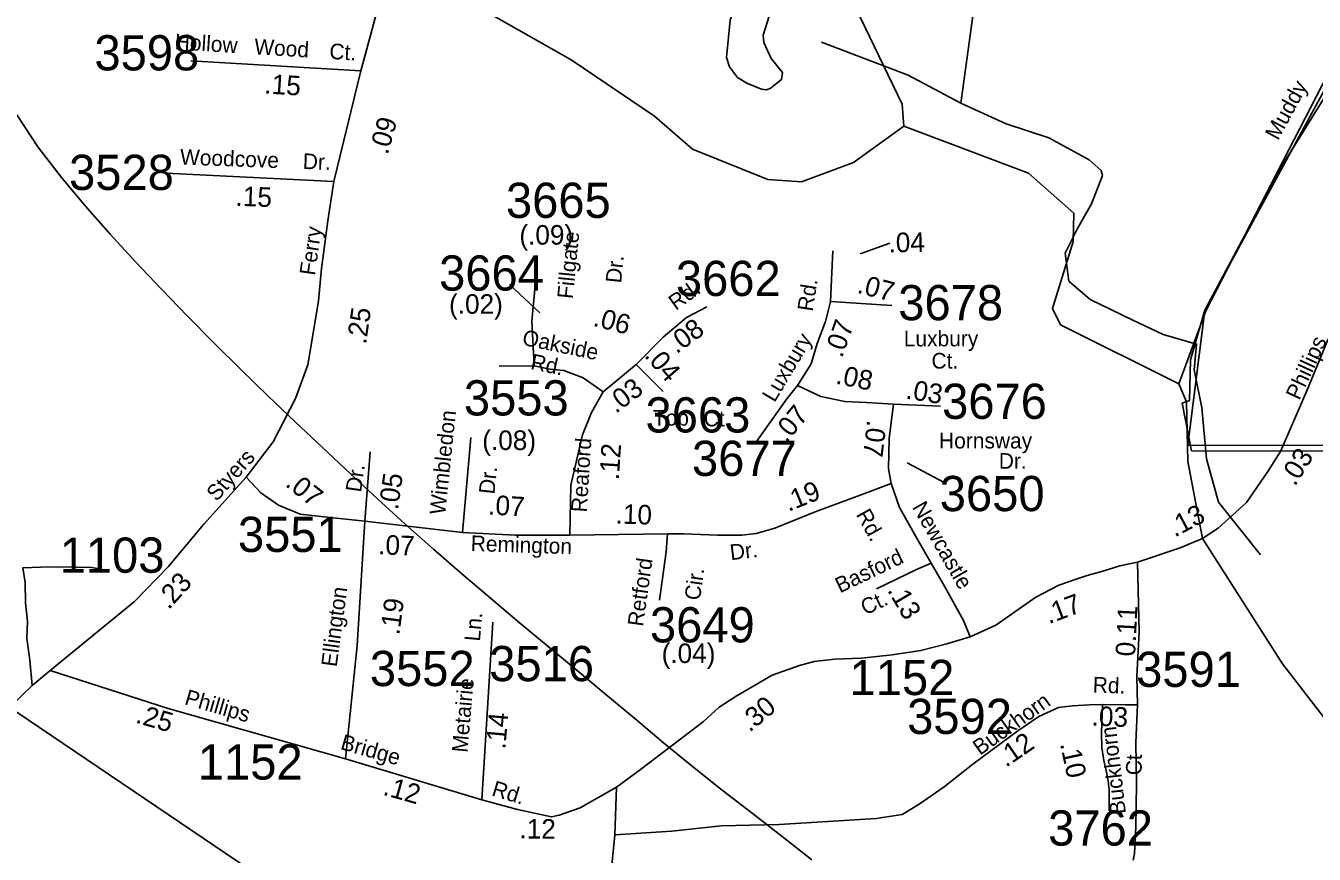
# Model space of a CAD drawing. Extents: x 1551653 to 1702041, y 811336 to 920032.
# Drawn here: x 1591173 to 1596572, y 851316 to 854788 of the extents above; entities that cross this region are included whole.
import ezdxf

# ---------------------------------------------------------------- set-up
doc = ezdxf.new("R2010")
doc.units = 0
for name, color, linetype in [('Old_Level_10', 7, 'Continuous'), ('Old_Level_11', 7, 'Continuous'), ('Old_Level_17', 7, 'Continuous'), ('Old_Level_21', 7, 'Continuous'), ('Old_Level_3', 7, 'Continuous'), ('Old_Level_31', 7, 'Continuous'), ('Old_Level_32', 7, 'Continuous'), ('Old_Level_35', 7, 'Continuous'), ('Old_Level_48', 7, 'Continuous'), ('Old_Level_49', 7, 'Continuous'), ('Old_Level_50', 7, 'Continuous'), ('Old_Level_59', 7, 'Continuous'), ('Old_Level_62', 7, 'Continuous'), ('Old_Level_8', 7, 'Continuous')]:
    doc.layers.add(name, color=color, linetype=linetype)

msp = doc.modelspace()

# ---------------------------------------------------------------- linework, layer by layer
at = {"layer": 'Old_Level_21'}
for p, q in [((1594793.346, 853877.894), (1594669.699, 853832.072)), ((1593199.668, 853703.767), (1593327.896, 853584.627)), ((1595022.323, 852874.37), (1594866.62, 852956.851))]:
    msp.add_line(p, q, dxfattribs=at)
at = {"layer": 'Old_Level_3'}
for points in [[(1591741.354, 853683.967), (1591633.458, 853798.489), (1591527.563, 853914.468), (1591423.913, 854032.032), (1591322.276, 854152.706), (1591224.234, 854280.547), (1591135.738, 854415.294)], [(1587614.954, 854291.591), (1593283.445, 850458.366), (1595357.487, 849055.829), (1595359.361, 849054.561)], [(1594466.519, 851292.713), (1594342.461, 851390.886), (1594217.233, 851488.011), (1594091.948, 851585.104), (1593967.722, 851683.182), (1593845.671, 851783.26), (1593725.295, 851884.838), (1593604.374, 851985.832), (1593483.121, 852086.477), (1593361.802, 852187.058), (1593240.68, 852287.856), (1593120.021, 852389.156), (1593000.089, 852491.242), (1592881.149, 852594.395), (1592763.464, 852698.9), (1592647.301, 852805.041), (1592532.163, 852912.462), (1592417.09, 853020.338), (1592302.311, 853128.781), (1592188.069, 853237.919), (1592074.609, 853347.88), (1591962.173, 853458.791), (1591851.007, 853570.777), (1591741.354, 853683.967)]]:
    msp.add_lwpolyline(points, dxfattribs=at)
at = {"layer": 'Old_Level_31'}
msp.add_line((1596103.542, 852639.57), (1596103.542, 852639.57), dxfattribs=at)
at = {"layer": 'Old_Level_32'}
for p, q in [((1592577.012, 854599.754), (1591865.054, 854641.67)), ((1592464.258, 854135.456), (1592577.012, 854599.754)), ((1592464.258, 854135.456), (1591762.101, 854170.278)), ((1594545.777, 853633.108), (1594555.176, 853844.759)), ((1594545.777, 853633.108), (1594801.891, 853616.646)), ((1593303.557, 853362.843), (1593156.343, 853361.386)), ((1593593.266, 853254.291), (1593730.89, 853369.376)), ((1593730.89, 853369.376), (1593844.58, 853255.588)), ((1594809.277, 853202.186), (1595006.022, 853194.038)), ((1593002.745, 852663.911), (1593038.412, 853063.288)), ((1592615.91, 853002.059), (1592593.359, 852711.874)), ((1592593.359, 852711.874), (1593002.745, 852663.911)), ((1593453.044, 852652.755), (1593862.161, 852658.82)), ((1593084.779, 851543.95), (1593130.013, 852289.195)), ((1592512.544, 851715.316), (1593084.779, 851543.95))]:
    msp.add_line(p, q, dxfattribs=at)
for points in [[(1592577.012, 854599.754), (1592618.863, 854753.506), (1592667.186, 854934.066), (1592699.401, 855040.467), (1592750.946, 855166.215), (1592795.968, 855249.28), (1592821.741, 855284.747), (1592924.83, 855420.167), (1592992.481, 855487.878)], [(1592097.139, 852896.685), (1592209.894, 853045.001), (1592303.318, 853225.562), (1592354.862, 853367.43), (1592377.413, 853499.626), (1592399.964, 853635.046), (1592412.85, 853770.467), (1592438.622, 853970.372), (1592464.258, 854135.456)], [(1593303.557, 853362.843), (1593294.415, 853550.15), (1593309.436, 853713.956), (1593305.933, 853816.408)], [(1594406.886, 853281.14), (1594464.322, 853372.072), (1594489.385, 853456.732), (1594524.631, 853548.448), (1594545.777, 853633.108)], [(1596103.542, 852639.57), (1596169.329, 852683.232), (1596288.239, 852790.181), (1596377.904, 852919.633), (1596430.992, 853004.48), (1596542.013, 853258.461), (1596629.245, 853472.758), (1596716.476, 853591.811), (1596827.497, 853623.559), (1596994.03, 853639.433), (1598015.939, 853615.131)], [(1593730.89, 853369.376), (1593844.58, 853483.166), (1593942.665, 853565.719), (1594027.374, 853610.341)], [(1593593.266, 853254.291), (1593508.556, 853312.301), (1593428.305, 853343.537), (1593369.262, 853349.19), (1593303.557, 853362.843)], [(1593453.044, 852652.755), (1593457.503, 852862.484), (1593506.544, 853074.443), (1593543.921, 853167.884), (1593593.266, 853254.291)], [(1594232.575, 853041.534), (1594363.026, 853224.7), (1594406.886, 853281.14)], [(1594406.886, 853281.14), (1594505.05, 853234.107), (1594605.302, 853214.248), (1594696.156, 853209.022), (1594809.277, 853202.186)], [(1594799.13, 852869.338), (1594788.186, 852931.595), (1594790.581, 853059.42), (1594809.277, 853202.186)], [(1591275.753, 852086.361), (1591628.864, 852375.55), (1591770.61, 852520.642), (1591920.059, 852698.976), (1592097.139, 852896.685)], [(1592097.139, 852896.685), (1592158.452, 852831.172), (1592232.548, 852779.583), (1592322.75, 852740.892), (1592448.39, 852727.995), (1592593.359, 852711.874)], [(1593862.161, 852658.82), (1593930.008, 852659.443), (1594071.75, 852652.767), (1594173.807, 852652.898), (1594233.781, 852659.886), (1594312.081, 852682.511), (1594481.168, 852751.32), (1594670.295, 852821.723), (1594799.13, 852869.338)], [(1595130.691, 852227.456), (1595102.069, 852296.075), (1595024.891, 852437.318), (1594966.669, 852536.353), (1594908.684, 852637.386), (1594835.111, 852768.751), (1594799.13, 852869.338)], [(1592593.359, 852711.874), (1592561.486, 852191.615), (1592512.544, 851715.316)], [(1593002.745, 852663.911), (1593225.665, 852652.755), (1593453.044, 852652.755)], [(1593862.161, 852658.82), (1593856.816, 852582.885), (1593828.289, 852381.075)], [(1595832.532, 852540.512), (1596010.695, 852599.697), (1596103.542, 852639.57)], [(1595130.691, 852227.456), (1595237.525, 852275.517), (1595406.183, 852394.158), (1595502.657, 852443.98), (1595574.233, 852468.892), (1595620.914, 852484.461), (1595686.267, 852503.145), (1595757.843, 852524.942), (1595832.532, 852540.512)], [(1595831.185, 851942.516), (1595829.42, 852060.966), (1595838.757, 852247.802), (1595832.532, 852540.512)], [(1593647.975, 851597.533), (1593748.631, 851670.714), (1593877.583, 851769.332), (1594013.564, 851871.966), (1594078.522, 851932.773), (1594150.01, 851979.172), (1594301.403, 852066.879), (1594415.26, 852106.695), (1594477.638, 852123.637), (1594561.697, 852134.139), (1594675.637, 852138.03), (1594803.779, 852151.643), (1594924.006, 852169.415), (1595032.23, 852197.433), (1595130.691, 852227.456)], [(1590226.39, 850849.357), (1590410.9, 851086.782), (1590591.134, 851291.629), (1590713.552, 851465.74), (1590852.078, 851643.077), (1591019.597, 851849.43), (1591200.003, 852023.543), (1591275.753, 852086.361)], [(1591275.753, 852086.361), (1591770.247, 851927.511), (1592512.544, 851715.316)], [(1595685.276, 851943.394), (1595630.982, 851942.552), (1595558.905, 851937.658), (1595501.148, 851930.592), (1595418.476, 851893.933), (1595330.297, 851833.29), (1595141.159, 851693.882)], [(1595685.276, 851943.394), (1595680.361, 851823.653), (1595681.936, 851762.186), (1595691.384, 851708.6), (1595700.832, 851667.622), (1595708.706, 851623.492), (1595713.43, 851585.667), (1595713.43, 851497.408)], [(1595831.185, 851942.516), (1595781.837, 851942.512), (1595686.832, 851943.418), (1595685.276, 851943.394)], [(1593084.779, 851543.95), (1593234.135, 851503.79), (1593376.013, 851472.589), (1593408.334, 851480.479), (1593496.39, 851510.518), (1593647.975, 851597.533)], [(1593647.975, 851597.533), (1593641.288, 851396.729), (1593614.537, 851128.99), (1593557.345, 850775.101), (1593461.317, 849692.642)]]:
    msp.add_lwpolyline(points, dxfattribs=at)
at = {"layer": 'Old_Level_35'}
for points in [[(1595141.481, 855680.741), (1595230.813, 855365.682), (1595210.302, 855173.847), (1595169.784, 855041.72), (1595142.899, 854840.172), (1595091.811, 854464.039)], [(1594507.983, 854719.262), (1594870.733, 854581.232), (1595091.811, 854464.039), (1595109.952, 854455.738), (1595281.679, 854377.165), (1595460.67, 854318.596), (1595629.532, 854226.995), (1595679.737, 854181.181), (1595684.505, 854160.288), (1595638.55, 854042.313), (1595580.378, 853939.162), (1595528.985, 853835.339), (1595544.705, 853718.063), (1595632.898, 853641.259), (1595809.209, 853555.728), (1595940.082, 853495.118), (1596079.745, 853454.058), (1596069.021, 853346.207), (1596101.055, 853186.474), (1596120.947, 852973.486), (1596171.304, 852791.517), (1596347.654, 852571.663)], [(1594966.669, 852536.353), (1594906.292, 852509.565), (1594737.932, 852428.676)], [(1591488.317, 852497.196), (1591486.319, 852501.196), (1591474.416, 852513.496), (1591448.517, 852517.797), (1591386.417, 852518.696), (1591304.411, 852520.369), (1591234.51, 852519.368), (1591160.603, 852516.845)], [(1591160.603, 852516.845), (1591170.66, 852455.326), (1591172.245, 852369.857), (1591181.045, 852291.655), (1591177.884, 852221.063), (1591190.338, 852129.944), (1591200.003, 852023.543)], [(1595813.771, 851290.801), (1595819.598, 851319.428), (1595825.381, 851430.205), (1595828.283, 851611.43), (1595825.381, 851782.782), (1595831.185, 851942.516)], [(1595141.159, 851693.882), (1595021.475, 851599.131), (1594917.197, 851525.538), (1594845.249, 851483.225), (1594737.028, 851465.21), (1594578.954, 851456.011), (1594330.91, 851440.63), (1594087.068, 851435.171), (1593879.812, 851412.347), (1593641.288, 851396.729)]]:
    msp.add_lwpolyline(points, dxfattribs=at)
at = {"layer": 'Old_Level_48'}
msp.add_lwpolyline([(1596711.81, 854697.717), (1596113.77, 853596.961), (1596042.991, 853030.76), (1598994.18, 853023.887)], dxfattribs=at)
at = {"layer": 'Old_Level_49'}
for points in [[(1596057.471, 853006.423), (1596018.66, 853206.906), (1596049.204, 853217.818), (1596053.568, 853388.034), (1596113.77, 853596.961), (1596434.485, 854195.215), (1596648.298, 854542.194)], [(1598966.212, 848888.965), (1598696.695, 848933.559), (1598735.755, 849260.425), (1597051.479, 849265.969), (1596744.271, 849248.887), (1596741.584, 849203.095), (1596587.63, 849194.541), (1596790.606, 850274.813), (1596971.209, 851155.714), (1597083.91, 851155.714), (1597552.756, 852338.658), (1599010.757, 852311.714), (1599004.022, 852951.629), (1598440.139, 852963.599), (1598441.203, 853000.852), (1596057.471, 853006.423)]]:
    msp.add_lwpolyline(points, dxfattribs=at)
at = {"layer": 'Old_Level_50'}
msp.add_line((1596116.164, 852652.131), (1596116.164, 852652.131), dxfattribs=at)
at = {"layer": 'Old_Level_59'}
for points in [[(1594852.556, 854368.268), (1594845.585, 854460.336), (1594512.58, 855149.876), (1594413.642, 855266.806), (1594182.924, 855736.136), (1594131.593, 855955.32), (1594137.642, 856437.808), (1594201.619, 856846.835)], [(1596005.564, 853287.9), (1596117.625, 853594.146), (1596743.811, 854808.052), (1596918.661, 854884.436), (1597145.654, 855024.332), (1597916.65, 855346.777)], [(1593807.201, 854409.228), (1593458.612, 854646.063), (1593020.621, 854894.534), (1592779.582, 854971.685), (1592546.541, 854976.35), (1591693.626, 854855.779), (1591335.606, 854853.216), (1590737.571, 855003.263)], [(1594852.556, 854368.268), (1594641.558, 854214.992), (1594423.587, 854134.048), (1594282.614, 854143.48), (1593967.552, 854271.33), (1593807.201, 854409.228)], [(1596005.564, 853287.9), (1595508.62, 853534.321), (1595475.607, 853603.885), (1595562.652, 853884.448), (1595564.6, 854002.609), (1595374.619, 854170.598), (1594852.556, 854368.268)], [(1596046.575, 845099.914), (1596080.613, 845132.056), (1596313.655, 846972.244), (1596353.64, 847447.453), (1596482.618, 848403.355), (1596506.718, 848509.832), (1596490.615, 848987.496), (1596790.606, 850274.813), (1596937.628, 851299.305), (1596914.663, 851431.102), (1596841.664, 851593.452), (1596439.659, 852113.669), (1596103.542, 852639.57), (1596042.576, 852962.123), (1596037.655, 853211.672), (1596005.564, 853287.9)]]:
    msp.add_lwpolyline(points, dxfattribs=at)
at = {"layer": 'Old_Level_62'}
msp.add_lwpolyline([(1594124.929, 854812.103), (1594109.755, 854655.803), (1594122.058, 854616.945), (1594155.789, 854571.834), (1594194.954, 854547.535), (1594255.752, 854522.262), (1594275.847, 854519.801), (1594293.072, 854524.825), (1594339.619, 854563.067), (1594343.72, 854592.8), (1594296.66, 854651.445), (1594266.107, 854718.139), (1594263.442, 854748.691), (1594288.15, 854828.149), (1594283.229, 854853.524), (1594271.439, 854861.88), (1594244.577, 854864.391), (1594142.666, 854865.571), (1594124.929, 854812.103)], dxfattribs=at)

# ---------------------------------------------------------------- texts
at = {"layer": 'Old_Level_10'}
for s, p in [('Basford', (1594584.959, 852409.002)), ('Ct.', (1594691.495, 852316.508))]:
    msp.add_text(s, height=65.6167, rotation=25.662056, dxfattribs=at).set_placement(p)
at = {"layer": 'Old_Level_11'}
for s, rotation, p in [('Hollow', 356.457972, (1591796.097, 854689.811)), ('Wood', 356.457972, (1592129.273, 854669.166)), ('Ct.', 356.457972, (1592443.856, 854649.683)), ('Woodcove', 357.951289, (1591818.717, 854206.779)), ('Dr.', 357.951289, (1592333.219, 854188.344)), ('Ferry', 81.910144, (1592384.693, 853739.552)), ('Fillgate', 84.321822, (1593465.22, 853641.871)), ('Dr.', 84.321822, (1593667.931, 853707.619)), ('Rd.', 35.788208, (1593896.92, 853593.064)), ('Rd.', 81.247178, (1594470.867, 853588.548)), ('Oakside', 348.261631, (1593250.114, 853451.942)), ('Luxbury', 0.092547, (1594852.578, 853444.512)), ('Luxbury', 59.216842, (1594310.894, 853206.611)), ('Phillips', 65.294164, (1596509.818, 853215.805)), ('Rd.', 348.261631, (1593285.305, 853350.353)), ('Wimbledon', 83.949561, (1592930.256, 852736.843)), ('Reaford', 86.303544, (1593523.711, 852747.57)), ('Styers', 48.274006, (1591972.981, 852791.54)), ('Dr.', 81.984022, (1592578.003, 852830.717)), ('Dr.', 83.949561, (1593136.695, 852822.901)), ('Rd.', 299.251658, (1594650.384, 852740.259)), ('Newcastle', 299.852564, (1594885.619, 852770.905)), ('Remington', 358.172533, (1593037.094, 852587.027)), ('Dr.', 6.646178, (1594127.509, 852548.418)), ('Retford', 81.954256, (1593759.687, 852268.088)), ('Cir.', 81.954256, (1593997.846, 852377.349)), ('Ellington', 82.299894, (1592475.868, 852098.887)), ('Ln.', 84.918272, (1593076.152, 852206.31)), ('Metairie', 84.918272, (1593023.719, 851740.262)), ('Rd.', 357.764381, (1595643.282, 851994.388)), ('Phillips', 343.863006, (1591835.056, 851945.275)), ('Buckhorn', 35.576175, (1595171.738, 851728.329)), ('Buckhorn', 96.542711, (1595783.751, 851486.594)), ('Bridge', 344.129453, (1592488.186, 851757.362)), ('Ct', 89.008664, (1595848.807, 851646.741)), ('Rd.', 343.316458, (1593121.909, 851562.882))]:
    msp.add_text(s, height=65.6167, rotation=rotation, dxfattribs=at).set_placement(p)
for s, p in [('Ct.', (1594968.617, 853351.616)), ('Top', (1593800.876, 853112.454)), ('Ct.', (1594014.456, 853109.325)), ('Hornsway', (1595000.189, 853016.743)), ('Dr.', (1595250.587, 852931.716))]:
    msp.add_text(s, height=65.6167, dxfattribs=at).set_placement(p)
at = {"layer": 'Old_Level_17'}
for s, rotation, p in [('.15', 356.457972, (1592171.258, 854504.911)), ('.09', 74.304206, (1592689.717, 854245.089)), ('.15', 357.951289, (1592051.069, 854034.027)), ('(.09)', 0.136314, (1593241.682, 853870.793)), ('.04', 0.928819, (1594789.093, 853838.623)), ('.07', 345.591778, (1594653.252, 853669.766)), ('(.02)', 0.076958, (1592947.003, 853581.213)), ('.25', 81.938344, (1592599.111, 853450.966)), ('.06', 345.529608, (1593546.858, 853531.521)), ('.08', 36.180692, (1593900.143, 853411.176)), ('.07', 70.478439, (1594593.791, 853393.5)), ('.04', 310.935206, (1593762.295, 853403.898)), ('.08', 348.532261, (1594563.751, 853289.066)), ('.03', 37.051847, (1593645.819, 853161.054)), ('.03', 351.112581, (1594857.786, 853226.324)), ('.07', 50.503044, (1594360.818, 853037.138)), ('(.08)', 0.136314, (1593086.22, 853010.067)), ('.07', 263.345544, (1594699.204, 853137.951)), ('.12', 86.303544, (1593658.303, 852883.171)), ('.03', 57.966397, (1596491.431, 852855.226)), ('.07', 321.326508, (1592256.858, 852862.1)), ('.05', 81.984022, (1592732.629, 852756.881)), ('.19', 22.143494, (1594369.169, 852750.601)), ('.07', 356.511031, (1593109.151, 852740.525)), ('.10', 357.974725, (1593643.501, 852702.528)), ('.13', 27.917353, (1595988.024, 852643.054)), ('.07', 357.915358, (1592648.905, 852573.25)), ('.23', 47.602847, (1591772.07, 852338.268)), ('.19', 82.299894, (1592738.311, 852232.519)), ('.13', 300.450778, (1594781.594, 852422.791)), ('.17', 20.428975, (1595460.413, 852280.251)), ('0.11', 87.139256, (1595821.32, 852143.595)), ('(.04)', 0.076958, (1593837.79, 852117.344)), ('.30', 39.743408, (1594206.364, 851824.87)), ('.25', 343.863006, (1591629.611, 851868.374)), ('.14', 84.918272, (1593182.381, 851754.533)), ('.03', 357.764397, (1595638.372, 851855.257)), ('.12', 34.517139, (1595280.624, 851678.056)), ('.10', 282.104983, (1595506.981, 851778.616)), ('.12', 344.129453, (1592666.216, 851566.298)), ('.12', 359.544864, (1593241.646, 851382.294))]:
    msp.add_text(s, height=82.0208, rotation=rotation, dxfattribs=at).set_placement(p)
at = {"layer": 'Old_Level_21'}
msp.add_text('Muddy', height=65.6167, rotation=61.484225, dxfattribs=at).set_placement((1596420.587, 854304.772))
at = {"layer": 'Old_Level_8'}
for s, p in [('3598', (1591460.892, 854601.405)), ('3528', (1591354.659, 854100.258)), ('3665', (1593185.263, 853983.157)), ('3664', (1592905.254, 853678.342)), ('3662', (1593897.512, 853655.726)), ('3678', (1594829.357, 853554.205)), ('3553', (1593009.145, 853155.063)), ('3676', (1595013.037, 853140.697)), ('3663', (1593770.308, 853083.691)), ('3677', (1593964.895, 852901.569)), ('3650', (1595003.221, 852754.072)), ('3551', (1592062.254, 852583.03)), ('1103', (1591315.261, 852495.827)), ('3649', (1593788.777, 852203.945)), ('3552', (1592615.154, 852020.869)), ('3516', (1593115.263, 852041.384)), ('3591', (1595826.061, 852017.43)), ('1152', (1594625.231, 851983.164)), ('3592', (1594866.555, 851820.005)), ('1152', (1591894.209, 851628.949)), ('3762', (1595457.432, 851352.331))]:
    msp.add_text(s, height=147.6375, dxfattribs=at).set_placement(p)

doc.saveas('drawing.dxf')
